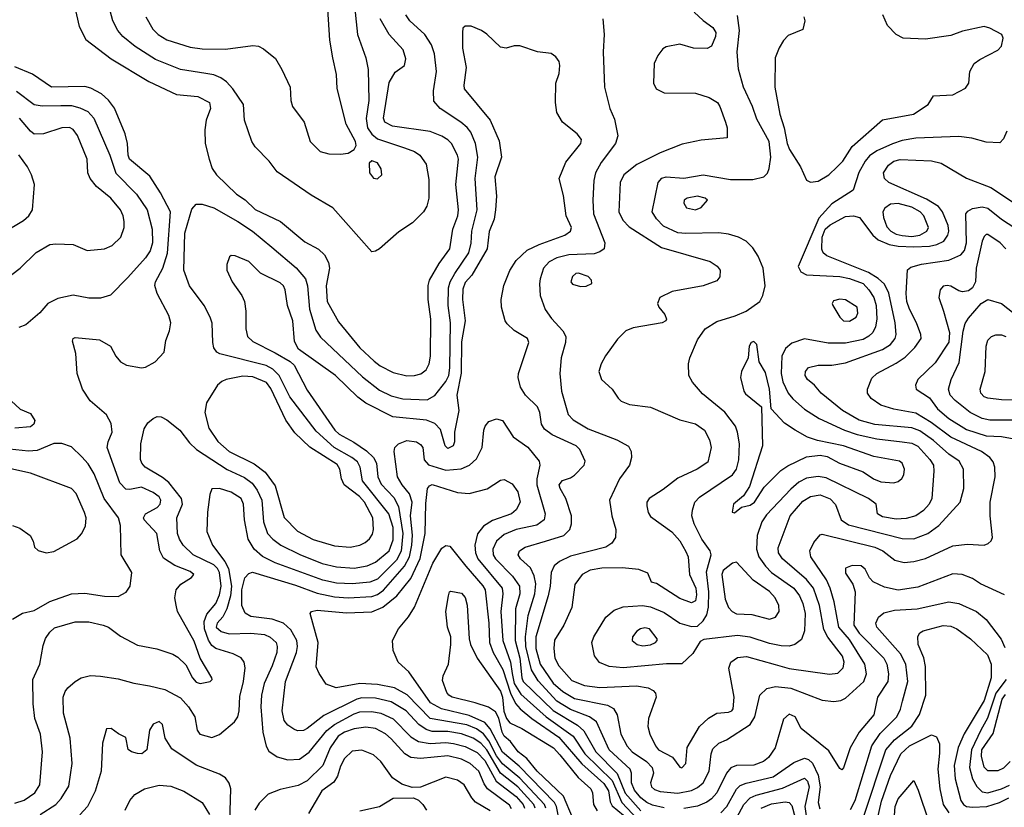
# Model space of a CAD drawing. Extents: x 997026 to 1115308, y 536381 to 619039.
# Tile 403 of 484: x 1050810 to 1055859, y 608070 to 612110. Entities that reach past the tile are written whole.
import ezdxf

# ---------------------------------------------------------------- set-up
doc = ezdxf.new("R2010")
doc.units = 0

msp = doc.modelspace()

# ---------------------------------------------------------------- linework, layer by layer
at = {"layer": '0CON20XD'}
for points in [[(1051088.5, 612195), (1051114.7, 612074.7), (1051149.4, 612009.4), (1051279.8, 611909.8), (1051472.9, 611792.9), (1051615, 611726.5), (1051723, 611717), (1051784.2, 611685), (1051788.1, 611655), (1051767.1, 611595), (1051760, 611545), (1051761.5, 611475), (1051781.5, 611395), (1051797.4, 611347.4), (1051818.6, 611315), (1051921.4, 611215), (1051965.9, 611185.9), (1052016.9, 611136.9), (1052147.5, 611075), (1052271.5, 610971.5), (1052342.4, 610932.4), (1052373.6, 610903.6), (1052393.4, 610865), (1052398.8, 610835), (1052381.1, 610745), (1052386.9, 610665), (1052445, 610560), (1052555, 610427.5), (1052628, 610358), (1052658.6, 610335), (1052725, 610300.5), (1052795, 610283.8), (1052835, 610284.5), (1052866.3, 610293.7), (1052894, 610315), (1052910, 610345), (1052916.2, 610385), (1052917.8, 610575), (1052904.6, 610675.4), (1052904, 610746), (1052911.5, 610775), (1052960.2, 610859.8), (1053015.4, 610935), (1053030.8, 611035), (1053057.5, 611105), (1053060, 611135), (1053046.7, 611265), (1053060, 611395), (1053055.4, 611415), (1053023.8, 611475), (1053004.8, 611494.8), (1052975, 611512.7), (1052915, 611537.1), (1052721.2, 611565), (1052681.9, 611585), (1052676.4, 611605), (1052705, 611787.5), (1052735, 611840.8), (1052783.3, 611875), (1052790.7, 611909.3), (1052776, 611955), (1052705, 612034.3), (1052658.8, 612115)], [(1052523.4, 612215), (1052542, 612035), (1052584.7, 611914.7), (1052597.2, 611855), (1052600, 611695), (1052586.1, 611603.9), (1052592.9, 611555), (1052615, 611522.4), (1052645, 611499.8), (1052783.9, 611453.9), (1052833.8, 611433.8), (1052862.2, 611415), (1052895, 611368.8), (1052908.8, 611291.2), (1052907.3, 611195), (1052896.9, 611153.1), (1052881.4, 611125), (1052825, 611068.9), (1052755, 611022.9), (1052654.3, 610935.7), (1052635, 610923.3), (1052615, 610920), (1052416, 611145), (1052305, 611210), (1052130, 611330), (1052090, 611385), (1052018, 611458), (1052000, 611485), (1051962.9, 611595), (1051957.1, 611675), (1051903.5, 611755), (1051871, 611791), (1051842.2, 611812.2), (1051805, 611828.1), (1051765.3, 611834.7), (1051634.3, 611854.3), (1051506.9, 611906.9), (1051402.3, 611972.3), (1051338.5, 612025), (1051313.2, 612055), (1051288.5, 612105), (1051273.8, 612155)], [(1051457.1, 612125), (1051492.3, 612062.3), (1051519.4, 612035), (1051565, 612006.9), (1051685, 611968.8), (1051745, 611961.5), (1051865, 611960), (1052005, 611977.8), (1052035, 611974.3), (1052060.6, 611960.6), (1052121.2, 611911.2), (1052154.2, 611854.2), (1052196.2, 611765), (1052200, 611695), (1052209.2, 611665), (1052268, 611585), (1052299.2, 611485), (1052351.2, 611435), (1052395, 611422.5), (1052455, 611420), (1052494.1, 611425.9), (1052525.9, 611444.1), (1052535.7, 611465), (1052532.2, 611485), (1052484.4, 611575), (1052437.9, 611757.9), (1052435, 611830), (1052415.6, 611915), (1052400, 612005), (1052390.8, 612165)], [(1054269.1, 612149.1), (1054315, 612106), (1054365, 612070), (1054378.8, 612045), (1054378.2, 612025), (1054357.5, 611975), (1054335, 611962.5), (1054265.8, 611964.2), (1054195, 611984.3), (1054125, 611970.8), (1054108.3, 611961.7), (1054083, 611927), (1054064, 611885), (1054060, 611785), (1054073.8, 611755), (1054115, 611735.7), (1054275, 611732.9), (1054345, 611711.9), (1054387.5, 611685), (1054400.6, 611665), (1054430, 611585), (1054437.5, 611555), (1054437.5, 611505), (1054305, 611492.9), (1054207.5, 611472.5), (1054095, 611427.3), (1053975, 611367.3), (1053908.5, 611315), (1053889.1, 611275), (1053881.5, 611125), (1053902.5, 611082.5), (1053935, 611048.5), (1054101.3, 610941.3), (1054350.2, 610870.2), (1054386.4, 610846.4), (1054401.2, 610825), (1054399.3, 610790.7), (1054385, 610770), (1054314.3, 610745.7), (1054155, 610716), (1054092.5, 610685), (1054080, 610655), (1054087.5, 610635), (1054117.7, 610597.7), (1054125.8, 610574.2), (1054123.3, 610565), (1054105, 610556), (1053955, 610530), (1053918.8, 610515), (1053875, 610472), (1053813.4, 610386.6), (1053792, 610345), (1053780, 610305), (1053794, 610265), (1053848.8, 610215), (1053878.3, 610168.3), (1053894.3, 610154.3), (1053937, 610137), (1054045, 610123.5), (1054195, 610057.8), (1054275, 610037.5), (1054321.4, 610005), (1054347.8, 609955), (1054355.6, 609915), (1054339.1, 609840.9), (1054284.2, 609805), (1054185, 609758.2), (1054109.8, 609700.2), (1054038, 609655), (1054026, 609635), (1054025.9, 609615.9), (1054033, 609583), (1054045, 609562), (1054153.3, 609483.3), (1054195, 609437.1), (1054225, 609382.5), (1054237.1, 609355), (1054243.8, 609263.8), (1054276.9, 609195), (1054280.2, 609159.8), (1054275, 609128.8), (1054255, 609119.4), (1054195, 609140.6), (1054075, 609217.5), (1054050, 609225), (1054031.7, 609271.7), (1053985, 609290.6), (1053899.3, 609299.3), (1053795, 609296.6), (1053735, 609285.8), (1053694.3, 609265), (1053657.4, 609212.6), (1053641.1, 609095), (1053600, 609005), (1053552.7, 608927.3), (1053549.3, 608885), (1053554.7, 608835), (1053575.4, 608795), (1053641.1, 608721.1), (1053706, 608695), (1053785, 608684.3), (1053973.2, 608693.2), (1054032.4, 608682.4), (1054059.1, 608669.1), (1054070, 608655), (1054074, 608635), (1054033.6, 608526.4), (1054031.5, 608485), (1054040.5, 608445), (1054069.5, 608385), (1054085, 608365.6), (1054157, 608327), (1054195, 608276), (1054205, 608273.1), (1054225.6, 608295), (1054232.5, 608377.5), (1054295.7, 608485), (1054342.1, 608527.9), (1054385, 608553.3), (1054445, 608558.6), (1054461.2, 608565), (1054468.6, 608575), (1054474.4, 608635.6), (1054445.6, 608784.4), (1054455.7, 608815), (1054491.2, 608838.8), (1054536.1, 608843.9), (1054683.2, 608803.2), (1054755, 608782.1), (1054963, 608753), (1055005, 608757.8), (1055032.7, 608785), (1055038, 608815), (1055028.7, 608845), (1054953.3, 608943.3), (1054932.8, 608982.8), (1054911.3, 609105), (1054880.9, 609195), (1054845, 609238.9), (1054721.8, 609345), (1054701.5, 609375), (1054698.9, 609401.1), (1054760, 609565), (1054825, 609641.3), (1054865, 609664.1), (1054915, 609672.6), (1054965, 609652.8), (1054992.6, 609622.6), (1055021.7, 609545), (1055059.4, 609519.4), (1055335, 609448.4), (1055395, 609447.1), (1055466.1, 609473.9), (1055522.9, 609515), (1055633.1, 609635), (1055651.1, 609705), (1055650, 609805), (1055626.5, 609845), (1055575, 609881.2), (1055495, 609952.6), (1055425, 610000.8), (1055385, 610017.2), (1055195, 610033.5), (1055115, 610056.2), (1055029.6, 610105), (1054920, 610195), (1054885, 610235.7)], [(1053125.5, 610964.5), (1053128.9, 611025), (1053155.2, 611135.2), (1053144.8, 611295), (1053159.6, 611405), (1053147.5, 611475), (1053122.9, 611532.9), (1053105, 611557.5), (1053072.7, 611585), (1052965.3, 611655.3), (1052932.9, 611692.9), (1052931.2, 611745), (1052946.9, 611845), (1052936.5, 611935), (1052922, 611982), (1052887.6, 612035), (1052811.3, 612105), (1052790.6, 612135)], [(1053800.6, 612115), (1053807.7, 612035), (1053801.1, 611945), (1053809.2, 611765), (1053836.7, 611655), (1053859.4, 611599.4), (1053876.7, 611515), (1053864.4, 611475), (1053792.3, 611377.7), (1053762.8, 611325), (1053754.1, 611285), (1053748.6, 611185), (1053751.8, 611115), (1053809.6, 610965), (1053806.7, 610935), (1053785, 610919.3), (1053755, 610909.8), (1053625.4, 610904.6), (1053565, 610888.8), (1053525, 610867.8), (1053496.3, 610835), (1053479.6, 610780.4), (1053475.3, 610755), (1053479.2, 610695), (1053505, 610622.9), (1053537.1, 610577.1), (1053595, 610514.4), (1053611.2, 610485), (1053609.6, 610455), (1053586.9, 610375), (1053580.4, 610295), (1053588, 610205), (1053621.9, 610085), (1053647.3, 610057.3), (1053725, 610012.2), (1053872, 609955), (1053932.4, 609922.4), (1053945.6, 609895.6), (1053947.1, 609865), (1053936.9, 609825), (1053885.3, 609754.7), (1053833.8, 609645), (1053846, 609565), (1053866.9, 609495), (1053865.3, 609454.7), (1053845.6, 609425), (1053815, 609405.4), (1053635, 609358.1), (1053578.7, 609331.3), (1053551.3, 609308.7), (1053534.8, 609275), (1053530.4, 609205), (1053519.5, 609155), (1053456.5, 608945), (1053455.8, 608885), (1053478.6, 608805), (1053545, 608707), (1053595, 608664), (1053655, 608627.6), (1053824, 608594), (1053855, 608576.9), (1053873.9, 608543.9), (1053892.5, 608445), (1053925, 608384.5), (1053950.7, 608355), (1054024.9, 608304.9), (1054053.2, 608275), (1054060, 608245), (1054045.4, 608195), (1054050, 608175), (1054065, 608162), (1054095, 608150.5), (1054185, 608142.5), (1054255, 608156.8), (1054285, 608171.2), (1054313.9, 608196.1), (1054345.7, 608255), (1054355.7, 608344.3), (1054365, 608369.5), (1054395, 608399.2), (1054433.9, 608416.1), (1054555.6, 608494.4), (1054579.5, 608535), (1054604.7, 608645), (1054641.2, 608678.8), (1054685, 608689.2), (1054765, 608681.4), (1054925, 608620), (1054985, 608612.8), (1055021.2, 608618.8), (1055045, 608630), (1055138.7, 608715), (1055151.3, 608755), (1055144.1, 608805), (1055065, 608931.2), (1055010.6, 608995), (1054986.5, 609125), (1054966.1, 609195), (1054946.6, 609236.6), (1054867.5, 609355), (1054862.3, 609385), (1054881.7, 609428.3), (1054915, 609468), (1054925, 609472), (1055195, 609404.8), (1055236.2, 609385), (1055297.9, 609337.9), (1055345, 609326.7), (1055395, 609331.6), (1055455, 609347.1), (1055595, 609411.6), (1055669.2, 609419.2), (1055755, 609415.6), (1055776.4, 609423.6), (1055792.1, 609437.9), (1055798.1, 609455), (1055786.7, 609565), (1055786.7, 609635), (1055812.5, 609765), (1055810.4, 609815), (1055802, 609842), (1055784.3, 609864.3), (1055742.5, 609895), (1055585, 609968.8), (1055484.4, 610044.4), (1055405, 610092.6), (1055292.3, 610112.3), (1055225, 610133.3), (1055176.9, 610166.9), (1055157.9, 610195), (1055157.9, 610215), (1055178.9, 610271.1), (1055204.4, 610295), (1055305, 610347.9), (1055350.8, 610379.2), (1055400.8, 610429.2), (1055432.1, 610475), (1055430.4, 610495), (1055407.8, 610555), (1055372.4, 610625), (1055359.5, 610665), (1055355.7, 610705), (1055362.1, 610827.9), (1055379.8, 610840.2), (1055435, 610855.9), (1055575, 610876.5), (1055636.2, 610905), (1055653.9, 610926.1), (1055664.3, 610965), (1055661.2, 611115), (1055671, 611129), (1055695, 611141.2), (1055745, 611150), (1055775, 611143), (1055845, 611087.4), (1055913.1, 611043.1)], [(1053744.4, 608915), (1053754.5, 608945), (1053815, 609045.6), (1053858.8, 609081.2), (1053905, 609099.3), (1054004.3, 609105.7), (1054045, 609098.9), (1054115, 609068.6), (1054195, 609015.3), (1054255, 608997.9), (1054285, 608998.9), (1054315, 609026.8), (1054332.7, 609057.3), (1054342.6, 609097.4), (1054344.3, 609175), (1054332.3, 609277.7), (1054355.2, 609365), (1054350, 609385), (1054308.3, 609445), (1054268.2, 609525), (1054256.7, 609565), (1054259.3, 609595), (1054272.3, 609635), (1054295, 609660.8), (1054465, 609776.1), (1054485.2, 609805), (1054498, 609852), (1054500.6, 609935), (1054491.2, 609995), (1054479.6, 610025), (1054426.5, 610096.5), (1054311.8, 610191.8), (1054260.2, 610250.2), (1054241.9, 610285), (1054240, 610345), (1054245.6, 610375), (1054285, 610468), (1054325.3, 610524.7), (1054385, 610562.5), (1054479.5, 610590.5), (1054535.3, 610614.7), (1054605, 610665.6), (1054621.2, 610695), (1054632.7, 610745), (1054622.9, 610835), (1054597.4, 610897.4), (1054569.4, 610939.4), (1054534.7, 610974.7), (1054495.3, 610995.3), (1054445, 611010.3), (1054395, 611016.9), (1054225, 611013.4), (1054185, 611017.6), (1054111, 611051), (1054075, 611088.2), (1054052.9, 611125), (1054084.4, 611275), (1054102.8, 611297.2), (1054125, 611304.5), (1054215, 611296.9), (1054315, 611314.5), (1054455, 611290.8), (1054568.7, 611291.3), (1054625.8, 611305), (1054645, 611322.5), (1054653.4, 611346.6), (1054661.9, 611405), (1054653.8, 611485), (1054590.1, 611600.1), (1054567.3, 611665), (1054520.8, 611765), (1054496.2, 611856.2), (1054488.9, 611945), (1054500.9, 612055), (1054491.2, 612131.2)], [(1054830, 612125), (1054836.2, 612105), (1054825, 612060), (1054750.9, 612029.1), (1054726.6, 612003.4), (1054705, 611966.7), (1054683.1, 611915), (1054681.8, 611765), (1054707.1, 611625), (1054730.4, 611555), (1054745.3, 611475), (1054757.3, 611445), (1054814.3, 611355), (1054845, 611287.5), (1054865, 611276.7)], [(1054865, 611276.7), (1054905, 611282), (1054959.2, 611315), (1055001.9, 611355), (1055030, 611385), (1055079.5, 611460.5), (1055233.4, 611596.6), (1055393.3, 611625), (1055468, 611675), (1055495, 611720), (1055595, 611724.3), (1055660.5, 611759.5), (1055676.2, 611785), (1055681.2, 611845), (1055703.8, 611885), (1055733, 611907), (1055825, 611954), (1055843.8, 611975), (1055852.5, 612015), (1055845.7, 612035), (1055785, 612067.3), (1055755.3, 612075.3), (1055645, 612052.1), (1055585, 612029.4), (1055455, 612011.1), (1055340, 612015), (1055303.6, 612033.6), (1055259.8, 612079.8), (1055235.5, 612135)], [(1054115, 608066.7), (1054055, 608080.7), (1054025, 608094.8), (1053995, 608118.5), (1053962.8, 608157.2), (1053947.6, 608195), (1053946.9, 608245), (1053940.6, 608265), (1053833, 608365), (1053768.3, 608508.3), (1053732.1, 608535), (1053635, 608572.7), (1053564.7, 608614.7), (1053468.3, 608718.3), (1053434.7, 608774.7), (1053406, 608895), (1053403.6, 608945), (1053416.5, 609053.5), (1053451.1, 609165), (1053456.2, 609216.2), (1053447.9, 609257.9), (1053428.9, 609298.9), (1053377.8, 609345), (1053365.5, 609365), (1053373.3, 609385), (1053402.5, 609405), (1053506.1, 609436.1), (1053600, 609465), (1053631.4, 609495), (1053640, 609525), (1053639.4, 609565), (1053610.8, 609655), (1053581.2, 609705), (1053576.7, 609725), (1053593, 609747), (1053635, 609760), (1053655, 609774), (1053704, 609825), (1053709.2, 609845), (1053682.2, 609905), (1053663.1, 609925), (1053540.3, 609980.3), (1053500.5, 610010.5), (1053485.5, 610035), (1053476.5, 610095), (1053464.7, 610124.7), (1053402.9, 610185), (1053378.6, 610225), (1053365.8, 610275), (1053367.5, 610295), (1053420, 610455), (1053413.8, 610475), (1053346.4, 610516.4), (1053309.7, 610549.7), (1053300, 610565), (1053280.8, 610635), (1053279.2, 610675), (1053292.4, 610747.6), (1053323.3, 610823.3), (1053355.7, 610875), (1053412.6, 610927.4), (1053473.1, 610956.9), (1053605.8, 611004.2), (1053634.4, 611025), (1053639.5, 611045), (1053612.7, 611105), (1053598, 611208), (1053575.8, 611295), (1053609.7, 611380.3), (1053687.1, 611475), (1053690, 611495), (1053669.2, 611525), (1053593.8, 611585), (1053564, 611635), (1053557.5, 611685), (1053560, 611785), (1053576, 611835), (1053580, 611875), (1053575.9, 611895.9), (1053559.5, 611919.5), (1053535, 611936.2), (1053465.9, 611945.9), (1053375, 611976.2), (1053345, 611976.2), (1053305, 611963.8), (1053275, 611970), (1053205.9, 612035.9), (1053177.5, 612055), (1053125, 612076.7), (1053095, 612077.5), (1053083, 612067), (1053080, 612045), (1053080, 611965), (1053100, 611865), (1053087.8, 611775), (1053090, 611755), (1053222.7, 611595), (1053268.5, 611488.5), (1053280.9, 611405), (1053245.9, 611305), (1053255.3, 611205), (1053250.3, 611135), (1053242.3, 611087.8), (1053216.9, 611023.1), (1053207.1, 610935), (1053129.3, 610800.7), (1053095, 610761.5), (1053082.8, 610727.2), (1053081.2, 610675), (1053094.1, 610565), (1053075, 610457.5), (1053073.5, 610296.5), (1053052.4, 610185), (1053062.1, 610105), (1053040, 609995), (1053038.9, 609945), (1053033.1, 609925), (1053005, 609910.9), (1052991.8, 609925), (1052968.3, 610008.3), (1052939.4, 610039.4), (1052895.2, 610055.2), (1052723.8, 610073.8), (1052585, 610144), (1052543.9, 610173.9), (1052430, 610285), (1052240.1, 610420.1), (1052219.1, 610459.1), (1052210.4, 610565), (1052183.1, 610645), (1052171.8, 610725), (1052162.2, 610745), (1052145, 610760.5), (1052045, 610810.6), (1051985, 610870.6), (1051915, 610898.8), (1051895, 610900), (1051886.4, 610893.6), (1051872, 610855), (1051872.9, 610825), (1051899.2, 610765), (1051950, 610695), (1051963.1, 610665), (1051969.5, 610615), (1051969.5, 610525), (1051978.8, 610485), (1052005, 610458.9), (1052120.8, 610400.8), (1052196.4, 610356.4), (1052217.4, 610337.4), (1052285, 610210.6), (1052425.8, 610005), (1052447.9, 609985), (1052524, 609944), (1052589.1, 609899.1), (1052624.2, 609864.2), (1052638.9, 609835), (1052646.7, 609765), (1052663, 609727), (1052729, 609659), (1052753.1, 609613.1), (1052774.9, 609475.1), (1052766.2, 609383.8), (1052742.7, 609337.3), (1052645, 609241), (1052605, 609225.2), (1052516.4, 609216.4), (1052435, 609219.6), (1052365, 609235.6), (1052120, 609325), (1052055, 609356.9), (1052011.8, 609395), (1051982.2, 609445), (1051962, 609545), (1051958.2, 609625), (1051945, 609654.4), (1051895, 609687.3), (1051834.3, 609705.7), (1051795.9, 609704.1), (1051785.8, 609675), (1051773.6, 609583.6), (1051770.5, 609485), (1051799.6, 609415), (1051861.5, 609331.5), (1051881.6, 609295), (1051896.2, 609205), (1051891.6, 609155), (1051872.5, 609087.5), (1051852.4, 609047.6), (1051822.8, 609015), (1051817.5, 608995), (1051842.4, 608972.4), (1051885, 608959.7), (1051995, 608963.3), (1052065, 608955.8), (1052095, 608942.8), (1052124.6, 608915), (1052130.7, 608895), (1052127.8, 608865), (1052105, 608795.7), (1052064.2, 608705), (1052050.5, 608645), (1052045.8, 608585), (1052056.1, 608456.1), (1052073.7, 608383.7), (1052087.4, 608357.4), (1052130.5, 608329.5), (1052185, 608314.5), (1052245, 608317.3), (1052295, 608353.2), (1052385.6, 608464.4), (1052424.9, 608495.1), (1052525, 608549.3), (1052555, 608559.5), (1052615, 608561.2), (1052662.3, 608552.3), (1052725, 608523.2), (1052815, 608431.6), (1052855, 608407.8), (1052915, 608397.2), (1052995, 608401.8), (1053035, 608397.6), (1053095, 608382.4), (1053155, 608352), (1053195, 608309.4), (1053254, 608204), (1053355, 608124.8), (1053391.4, 608085), (1053398.5, 608065)], [(1051612.7, 609107.3), (1051605.8, 609145), (1051612, 609185), (1051635.7, 609214.3), (1051691.7, 609248.3), (1051703.8, 609265), (1051685, 609279.1), (1051605, 609309.7), (1051547.3, 609347.3), (1051528.5, 609385), (1051513.5, 609475), (1051448.9, 609545), (1051445.6, 609555), (1051454.4, 609575), (1051515, 609608.8), (1051530.4, 609625), (1051534.6, 609645), (1051525, 609662.5), (1051495, 609684.6), (1051435, 609712.9), (1051375, 609701.2), (1051355, 609702.9), (1051323.8, 609735), (1051259.4, 609915), (1051264.4, 609945), (1051284.4, 609995), (1051279.3, 610039.3), (1051255, 610083.8), (1051171.2, 610155), (1051132, 610215), (1051104.1, 610295.9), (1051097.7, 610397.7), (1051080.5, 610460.5), (1051083.8, 610475), (1051095, 610480), (1051218.7, 610468.7), (1051276.5, 610436.5), (1051302.5, 610385), (1051326.2, 610355), (1051357.6, 610337.6), (1051435, 610324.4), (1051455, 610327.5), (1051505, 610356), (1051551.2, 610405), (1051560, 610465), (1051578, 610515), (1051584.3, 610555), (1051575, 610593.3), (1051515, 610705.8), (1051503.4, 610746.6), (1051506.1, 610765), (1051543.7, 610836.3), (1051567.5, 610912.5), (1051582.9, 611125), (1051532.2, 611222.2), (1051477.9, 611307.9), (1051373.8, 611395), (1051366.4, 611415), (1051362.9, 611475), (1051350.4, 611525), (1051295.8, 611655.8), (1051265, 611698.1), (1051229.4, 611729.4), (1051175, 611759.5), (1051145, 611766.9), (1050973.8, 611765), (1050875, 611830.6), (1050785, 611868.1)], [(1050794.1, 611744.1), (1050885, 611675.9), (1050925, 611668.6), (1051020.4, 611670.4), (1051075, 611670.2), (1051118.3, 611658.3), (1051158.8, 611638.8), (1051191.1, 611605), (1051272.2, 611415), (1051302.7, 611322.7), (1051409.7, 611215), (1051463.3, 611135), (1051490, 611035), (1051490.8, 610965), (1051479.1, 610925), (1051455, 610889.6), (1051365, 610787.5), (1051275, 610698), (1051225, 610681.4), (1051165, 610682.2), (1051085, 610697.8), (1051005, 610680.5), (1050955, 610654.4), (1050912.9, 610607.1), (1050842, 610545), (1050805, 610531.1)], [(1050734.4, 610775.6), (1050812, 610835), (1050895, 610915.8), (1050965, 610957.1), (1050995, 610961.4), (1051085, 610957.1), (1051155.7, 610925.7), (1051245, 610935.7), (1051285, 610951.4), (1051328.6, 610995), (1051345.5, 611044.5), (1051345.6, 611075), (1051341.1, 611105), (1051326.5, 611135), (1051276.7, 611195), (1051204.8, 611254.8), (1051170.9, 611295), (1051160, 611325), (1051156.4, 611395), (1051105.8, 611515.8), (1051085, 611546.9), (1051065, 611556.5), (1051025.5, 611555.5), (1050932.5, 611525), (1050885, 611523.1), (1050865, 611537.8), (1050808.8, 611605)], [(1055871.7, 611538.3), (1055855, 611498.8), (1055835, 611478.6), (1055765, 611482.2), (1055692.2, 611502.2), (1055625, 611511.5), (1055405, 611502.4), (1055335, 611490.3), (1055285, 611474.3), (1055205, 611438.4), (1055168, 611412), (1055145.8, 611385), (1055113.3, 611326.7), (1055083.5, 611236.5), (1054974.3, 611165.7), (1054907.5, 611092.4), (1054801.8, 610845), (1054815, 610817.1), (1054845, 610801.4), (1055015, 610792.2), (1055065, 610782.5), (1055135, 610756.5), (1055164.8, 610725), (1055190.4, 610685), (1055202, 610645), (1055204.3, 610575), (1055197.9, 610535), (1055183.9, 610506.1), (1055163.7, 610486.3), (1055135, 610470.7), (1055045, 610450.9), (1054955, 610451.7), (1054835, 610473.8), (1054769.5, 610450.5), (1054736.8, 610423.2), (1054718.8, 610385), (1054715.2, 610295), (1054723.4, 610253.4), (1054750.5, 610195), (1054775, 610164.7), (1054835, 610112.2), (1054909.5, 610065), (1055039.5, 610005), (1055105, 609982.6), (1055205, 609959.8), (1055335.2, 609944.8), (1055385, 609938.1), (1055415, 609923.2), (1055477.6, 609855), (1055495.3, 609825), (1055498, 609795), (1055487.1, 609655), (1055473.3, 609625), (1055445, 609592.5), (1055405, 609564.7), (1055355, 609551.2), (1055305, 609548.7), (1055235, 609560), (1055208.8, 609575), (1055202, 609625), (1055161.9, 609655), (1054945, 609760.4), (1054905, 609766.5), (1054845, 609759.3), (1054805, 609738.2), (1054765, 609702.9), (1054639.8, 609570.2), (1054615.8, 609535), (1054591.4, 609465), (1054588, 609395), (1054599.5, 609355), (1054635, 609306.7), (1054665.3, 609275), (1054779.2, 609195), (1054808.1, 609155), (1054826.2, 609115), (1054837.6, 609065), (1054834.2, 608975.8), (1054818.9, 608931.1), (1054785.2, 608904.7), (1054755, 608896), (1054715, 608899.2), (1054655, 608911.2), (1054555, 608943), (1054491.2, 608951.2), (1054318.6, 608931.4), (1054299.7, 608920.3), (1054261.5, 608858.5), (1054205, 608806.9), (1054125.9, 608805.9), (1053904.8, 608784.8), (1053832.2, 608792.2), (1053782.7, 608812.7), (1053757.2, 608847.2), (1053744.4, 608915)], [(1050715, 611012.7), (1050829.1, 611080.9), (1050856.2, 611105), (1050876.5, 611135), (1050886.7, 611265), (1050871.1, 611315), (1050849.7, 611355), (1050805, 611416.9)], [(1054885, 610235.7), (1054850, 610265), (1054836.9, 610285), (1054838.6, 610305), (1054855, 610325.8), (1054905, 610337.8), (1054975, 610337.7), (1055045, 610349.7), (1055235, 610418.8), (1055275, 610444.7), (1055299.3, 610475), (1055304.1, 610495), (1055299.2, 610555), (1055267, 610707), (1055244.2, 610754.2), (1055212.6, 610782.6), (1055162.9, 610812.9), (1054948.3, 610898.3), (1054929.6, 610915), (1054922.7, 610932.7), (1054924.8, 610994.8), (1054940.8, 611035), (1054965, 611057.8), (1055045, 611101.1), (1055085, 611103.8), (1055116.4, 611096.4), (1055183.9, 611005), (1055211.3, 610981.3), (1055267.8, 610957.8), (1055315, 610948.8), (1055395, 610945.1), (1055475, 610948.5), (1055512.4, 610957.6), (1055547.9, 610975), (1055568.9, 611005), (1055574.3, 611025.7), (1055570.5, 611055), (1055541.6, 611125), (1055521.6, 611151.6), (1055460, 611190), (1055267.5, 611275), (1055244.5, 611295), (1055239.1, 611325), (1055265, 611364.4), (1055292.5, 611385), (1055325, 611393.8), (1055485, 611387.1), (1055534.6, 611374.6), (1055665, 611297.5), (1055790, 611250), (1055977.8, 611125)], [(1052645, 611293.3), (1052667.5, 611315), (1052663.8, 611345), (1052645, 611376.2), (1052615, 611386.2), (1052602.5, 611375), (1052603.3, 611325), (1052625, 611297.5), (1052645, 611293.3)], [(1054275, 611134.2), (1054305, 611146.7), (1054337.5, 611185), (1054325.5, 611195.5), (1054285, 611204.4), (1054232.5, 611195), (1054216.7, 611185), (1054215, 611170), (1054230, 611145), (1054275, 611134.2)], [(1050915, 608032.8), (1050995, 608084.7), (1051022.5, 608115), (1051061.3, 608178.7), (1051078.9, 608295), (1051069.3, 608425), (1051035, 608552.5), (1051033.8, 608635), (1051043.5, 608665), (1051056.9, 608683.1), (1051093.9, 608716.1), (1051125, 608734.4), (1051173.2, 608746.8), (1051225, 608743.3), (1051315, 608730), (1051395, 608706.4), (1051475, 608694), (1051553.7, 608673.7), (1051635, 608630.9), (1051676.1, 608586.1), (1051707.9, 608535), (1051720, 608465), (1051734, 608445), (1051795, 608428.5), (1051835, 608442.9), (1051911.7, 608508.3), (1051928.9, 608535), (1051935.9, 608565), (1051938.8, 608638.8), (1051958.3, 608715), (1051965.9, 608785.9), (1051960.8, 608815), (1051945, 608837.3), (1051905, 608857.9), (1051815, 608885.2), (1051795, 608900.5), (1051777.9, 608927.9), (1051757.1, 608985), (1051756.1, 609023.9), (1051769.3, 609060.7), (1051815, 609116), (1051835, 609160.5), (1051843.4, 609205), (1051835.4, 609275), (1051825.1, 609295.1), (1051805, 609314.2), (1051700.4, 609365), (1051648, 609415), (1051629.1, 609445), (1051619.4, 609475), (1051615.3, 609555), (1051644.1, 609625), (1051640, 609655), (1051575, 609736.4), (1051542.6, 609762.6), (1051453.2, 609815), (1051435.9, 609835), (1051429.4, 609855), (1051430.6, 609935), (1051447.9, 610012.1), (1051467.6, 610042.4), (1051494.6, 610065.4), (1051515, 610075.6), (1051535, 610073.6), (1051565, 610057.9), (1051631.8, 610005), (1051680.1, 609940.1), (1051716.2, 609905), (1051873.7, 609803.7), (1051962, 609762), (1052002.4, 609732.4), (1052027.3, 609697.3), (1052052.3, 609645), (1052060, 609535), (1052081.6, 609475), (1052107.9, 609445), (1052148.5, 609415), (1052246.8, 609366.8), (1052360.9, 609320.9), (1052435, 609303.9), (1052525, 609296.7), (1052591.5, 609308.5), (1052635, 609326.8), (1052705, 609385.4), (1052725, 609442), (1052724.5, 609505), (1052702.7, 609575), (1052567.3, 609745), (1052555.2, 609815), (1052542, 609842), (1052513.5, 609865), (1052423.2, 609915), (1052330.2, 610000.2), (1052194.8, 610175), (1052140.7, 610285), (1052107.3, 610317.3), (1052074.2, 610335.8), (1051836.2, 610396.2), (1051820.8, 610405), (1051806.4, 610426.4), (1051800, 610455), (1051796.4, 610553.6), (1051787.3, 610585), (1051755.5, 610645), (1051681.2, 610745), (1051652.3, 610825), (1051656.6, 611015), (1051692.4, 611137.6), (1051715, 611164.6), (1051745, 611164.7), (1051805, 611144.7), (1051927.9, 611075), (1052003.8, 611025), (1052103.2, 610943.2), (1052227.5, 610837.5), (1052275, 610781.4), (1052285.2, 610745), (1052296.1, 610626.1), (1052327.9, 610517.9), (1052351.9, 610481.9), (1052568.5, 610278.5), (1052655, 610209.2), (1052715, 610180.7), (1052775, 610165.7), (1052899.5, 610160.5), (1052938.2, 610181.8), (1052995.2, 610255), (1053010.7, 610285), (1053016.3, 610325), (1053018.8, 610555), (1053007.1, 610645), (1053009.4, 610735), (1053017.8, 610765), (1053040.9, 610809.1), (1053113.2, 610915), (1053125.5, 610964.5)], [(1055385, 610998.5), (1055425, 611004.8), (1055460.8, 611025), (1055470.3, 611045), (1055445.3, 611105), (1055427.6, 611125), (1055385, 611148.4), (1055315, 611167.7), (1055275, 611164.3), (1055245.8, 611144.2), (1055236, 611124), (1055239, 611095), (1055257, 611047), (1055276.5, 611025), (1055305, 611009.8), (1055335, 611002.8), (1055385, 610998.5)], [(1055866.2, 610935), (1055838.1, 610965), (1055775, 611007.8), (1055765, 611008.1), (1055755, 610998.6), (1055745.7, 610974.3), (1055715.2, 610835), (1055711.4, 610765), (1055695, 610735.4), (1055675, 610720), (1055644.6, 610714.6), (1055625, 610718.9), (1055585, 610744), (1055565, 610747.5), (1055545, 610743.3), (1055530, 610725), (1055523.8, 610685), (1055546.9, 610615), (1055578.4, 610505), (1055575, 610456.9), (1055505, 610350.4), (1055416, 610265), (1055403.8, 610235), (1055406.7, 610215), (1055475, 610170), (1055515.9, 610115), (1055575, 610063.8), (1055665, 610008.7), (1055765, 609976.4), (1055845, 609971.9), (1055927.4, 609957.4)], [(1053685, 610742), (1053715, 610743.8), (1053743, 610757), (1053742.5, 610775), (1053725, 610792.5), (1053675, 610810), (1053661.7, 610808.3), (1053645, 610792.5), (1053636.7, 610765), (1053645, 610754), (1053685, 610742)], [(1055065, 610564.5), (1055100, 610585), (1055106.9, 610605), (1055103.8, 610635), (1055045, 610673.1), (1055015, 610676.9), (1054982.5, 610667.5), (1054976.2, 610655), (1054979.2, 610645), (1055015, 610584.3), (1055035, 610565.6), (1055065, 610564.5)], [(1055915, 610055.6), (1055785, 610056.5), (1055744.4, 610065), (1055683.8, 610095), (1055606.4, 610156.4), (1055580.7, 610185), (1055572.8, 610215), (1055586.9, 610265), (1055627.9, 610352.1), (1055647.6, 610512.4), (1055657.9, 610552.1), (1055675, 610580), (1055740.4, 610655), (1055775, 610675.3), (1055845, 610654.6), (1055965, 610558.7)], [(1055958.8, 610158.8), (1055845, 610160.4), (1055775, 610169.2), (1055755, 610176.4), (1055737.9, 610195), (1055735.4, 610215), (1055760.5, 610305), (1055765.7, 610435), (1055775, 610466.2), (1055793.8, 610485), (1055815, 610493.1), (1055845, 610494.4), (1055865.8, 610485)], [(1054475, 609580), (1054510.5, 609609.5), (1054555, 609620), (1054577.5, 609635), (1054628, 609712), (1054712.6, 609797.4), (1054748.4, 609821.6), (1054845, 609868.5), (1054915, 609876.7), (1054950.3, 609870.3), (1055014, 609835), (1055135, 609790.5), (1055187.5, 609755), (1055225, 609740), (1055292.5, 609735), (1055315, 609741.1), (1055333.8, 609756.2), (1055343.3, 609775), (1055347.5, 609805), (1055335.6, 609835), (1055320.8, 609845), (1055188.9, 609868.9), (1055035, 609924.6), (1054901.1, 609951.1), (1054849.1, 609969.1), (1054786, 610004), (1054731.1, 610041.1), (1054663.8, 610115), (1054655.4, 610214.6), (1054635, 610300), (1054601.2, 610355), (1054590, 610445), (1054575, 610458.8), (1054560, 610455), (1054550, 610435), (1054546.2, 610375), (1054512, 610305), (1054506, 610275), (1054523.1, 610205), (1054531.7, 610191.7), (1054614.2, 610124.2), (1054619.6, 609925), (1054552.5, 609715), (1054521.5, 609668.5), (1054470, 609625), (1054463.3, 609583.3), (1054475, 609580)], [(1052505, 609405.3), (1052555, 609414), (1052582.3, 609427.7), (1052603.1, 609446.9), (1052618.5, 609471.5), (1052624, 609496), (1052620.3, 609555), (1052577.9, 609635), (1052551.7, 609665), (1052474.7, 609725), (1052460.6, 609755), (1052452.2, 609805), (1052437.9, 609827.9), (1052297.4, 609917.4), (1052220.3, 609990.3), (1052175.5, 610055.5), (1052097.8, 610217.8), (1052075, 610250), (1052005, 610278.9), (1051955, 610281.2), (1051868.8, 610265), (1051846, 610255), (1051824.3, 610235), (1051767.5, 610145), (1051760, 610095), (1051780, 610015), (1051826.6, 609946.6), (1051885, 609895.3), (1052012.8, 609832.8), (1052068.7, 609788.7), (1052119.7, 609719.7), (1052166.2, 609556.2), (1052235, 609486.2), (1052315, 609443.5), (1052425, 609411.2), (1052505, 609405.3)], [(1050766.7, 610155), (1050812.5, 610112.5), (1050865, 610090), (1050888, 610055), (1050883.3, 610035), (1050865, 610022), (1050785, 610015.7)], [(1053452.5, 608065), (1053445.7, 608085), (1053365, 608174.6), (1053275, 608245.1), (1053205, 608364.5), (1053175, 608398.7), (1053135, 608425.4), (1053075, 608447.8), (1053005, 608458.7), (1052925, 608459.8), (1052895, 608469), (1052857, 608495), (1052791.4, 608565), (1052715, 608611.1), (1052635, 608629.3), (1052565, 608630.9), (1052538.9, 608625), (1052369.3, 608540.7), (1052285, 608474.1), (1052265, 608464.7), (1052235, 608463.2), (1052215, 608470.4), (1052185, 608491.8), (1052166.8, 608515), (1052156.6, 608565), (1052173.1, 608715), (1052230.2, 608865), (1052235.2, 608895), (1052231.9, 608925), (1052200.9, 608980.9), (1052162.7, 609015), (1052104.8, 609034.8), (1051995, 609049.6), (1051965.8, 609065.8), (1051948.5, 609105), (1051948.8, 609185), (1051965, 609247.1), (1051985, 609270), (1052004.3, 609275.7), (1052225, 609210.2), (1052335, 609167.8), (1052425, 609149.2), (1052494.5, 609145.5), (1052615, 609152), (1052645, 609161.9), (1052675.5, 609184.5), (1052782.4, 609307.6), (1052808.5, 609355), (1052820.8, 609415), (1052824, 609466), (1052814, 609565), (1052822.2, 609635), (1052808.3, 609678.3), (1052770.9, 609725), (1052748.2, 609765), (1052730.4, 609895), (1052734.1, 609915.9), (1052751.9, 609935), (1052795, 609951.8), (1052844.8, 609944.8), (1052865, 609931.8), (1052877.1, 609915), (1052883.3, 609853.3), (1052907, 609827), (1052995, 609799.4), (1053073.9, 609806.1), (1053116.7, 609825), (1053152.7, 609857.3), (1053181.2, 609915), (1053189.6, 610005), (1053196.7, 610025), (1053215, 610050), (1053255, 610062.5), (1053285.5, 610055), (1053339.9, 609969.9), (1053415, 609916.8), (1053474, 609845), (1053477.2, 609825), (1053461.2, 609755), (1053461.2, 609725), (1053505.2, 609575), (1053499.5, 609545), (1053462.2, 609517.8), (1053355, 609494.4), (1053295, 609470.3), (1053255.3, 609435), (1053236.7, 609395), (1053238.1, 609365), (1053249.3, 609345), (1053336.5, 609256.5), (1053372.5, 609205), (1053375.2, 609165), (1053352, 609088), (1053350.6, 608925), (1053374.7, 608834.7), (1053384.3, 608735), (1053392.2, 608715), (1053545, 608567), (1053670.8, 608490.8), (1053702.8, 608462.8), (1053764.5, 608355), (1053874, 608244), (1053915, 608142.7), (1053995, 608051.5)], [(1050774, 609035), (1050824.6, 609065.4), (1050885, 609079.6), (1050964, 609126), (1051075, 609165.4), (1051145, 609168.5), (1051245, 609152.9), (1051315, 609152.2), (1051356.7, 609173.3), (1051376.7, 609205), (1051385.5, 609275), (1051330.9, 609365), (1051326.7, 609515), (1051317.5, 609555), (1051244, 609654), (1051191.3, 609781.3), (1051161.7, 609831.7), (1051128.2, 609868.2), (1051075, 609920), (1051026.7, 609936.7), (1050985, 609935.9), (1050898.9, 609901.1), (1050855, 609896.7), (1050725, 609911.1)], [(1050945.8, 609375.8), (1050985, 609382.9), (1051105, 609447.1), (1051127.8, 609472.2), (1051147, 609513), (1051150.4, 609555), (1051142.9, 609582.9), (1051099.2, 609679.2), (1051075, 609705.6), (1050865, 609783.5), (1050765, 609806.2)], [(1053507.7, 608065), (1053500.6, 608085), (1053375, 608219.9), (1053285, 608293.1), (1053255.5, 608335), (1053215, 608411.6), (1053187.5, 608447.5), (1053152.3, 608472.3), (1053102.4, 608492.4), (1052915, 608525.9), (1052796.4, 608646.4), (1052732.7, 608682.7), (1052645, 608700.6), (1052555, 608705.2), (1052433.6, 608683.6), (1052382.2, 608702.2), (1052346.3, 608756.3), (1052331.1, 608791.1), (1052340.6, 608915), (1052300, 609065), (1052306.7, 609075), (1052335, 609080.9), (1052485, 609067.9), (1052615, 609073.3), (1052672.4, 609097.6), (1052744.6, 609155.4), (1052816.2, 609243.8), (1052864, 609346), (1052888.4, 609475), (1052891.8, 609628.2), (1052900.4, 609705), (1052910.7, 609719.3), (1052925, 609725.3), (1053055.4, 609685.4), (1053115, 609680.5), (1053206.9, 609703.1), (1053275, 609748), (1053295, 609752), (1053335, 609728.8), (1053365, 609689.2), (1053376.1, 609635), (1053355, 609595.8), (1053331.2, 609575), (1053235, 609540.7), (1053188.5, 609511.5), (1053157.4, 609472.6), (1053143.3, 609415), (1053146.9, 609375), (1053159.2, 609345), (1053283.9, 609195), (1053288, 609165), (1053278, 609075), (1053286.8, 608925), (1053326, 608815), (1053335.7, 608755.7), (1053346.1, 608705), (1053380.1, 608650.1), (1053509, 608535), (1053647.5, 608435), (1053708.3, 608345), (1053847.7, 608207.7), (1053897.8, 608095), (1054005, 607980.2)], [(1050773.8, 609516.2), (1050811.3, 609501.3), (1050864.2, 609464.2), (1050880, 609435), (1050886.7, 609405), (1050905, 609386.7), (1050945.8, 609375.8)], [(1053577.9, 607995), (1053562.9, 608075), (1053552.7, 608095), (1053371.6, 608281.6), (1053285, 608352.6), (1053222.9, 608472.9), (1053195, 608505.2), (1053115, 608541.3), (1052973.5, 608575), (1052916.7, 608606.7), (1052805, 608764.4), (1052751.4, 608815), (1052724.3, 608875), (1052721.2, 608925), (1052752, 608985), (1052803.5, 609046.5), (1052833.8, 609096.2), (1052928.2, 609321.8), (1052975, 609400), (1052995, 609413.8), (1053015, 609410), (1053097.6, 609307.6), (1053185, 609206.6), (1053197.1, 609185), (1053215.2, 609015), (1053219.3, 608915), (1053237.7, 608865), (1053286.7, 608776.7), (1053326.4, 608656.4), (1053352.6, 608602.6), (1053375.8, 608575.8), (1053436.1, 608526.1), (1053575, 608430.4), (1053692.4, 608292.4), (1053805, 608191.6), (1053829.3, 608155), (1053838.5, 608098.5), (1053847.9, 608077.9), (1053935, 608005.1)], [(1054655, 609034.4), (1054685, 609045.8), (1054704.4, 609075), (1054703.3, 609105), (1054683.5, 609145), (1054655, 609176.4), (1054571.5, 609235), (1054485, 609326.9), (1054465, 609323.1), (1054417.8, 609285), (1054410, 609265), (1054427.8, 609137.8), (1054444.4, 609095), (1054462.5, 609075), (1054485, 609063.3), (1054565, 609058.5), (1054655, 609034.4)], [(1055859.8, 609159.8), (1055736.8, 609216.8), (1055695, 609243.1), (1055642.5, 609265), (1055595, 609267.3), (1055415, 609199.1), (1055315, 609184.7), (1055245, 609199.6), (1055186.9, 609226.9), (1055167.5, 609247.5), (1055145, 609291.1), (1055125, 609308.5), (1055079.3, 609310.7), (1055045, 609296), (1055045, 609271.2), (1055082.2, 609215), (1055093.6, 609175), (1055086.9, 609005), (1055115, 608963.3), (1055240.5, 608835), (1055256.2, 608805), (1055265.2, 608755), (1055261.9, 608715), (1055208, 608635), (1055189.3, 608545), (1055115.2, 608454.8), (1055068.2, 608375), (1055035, 608272.5), (1055025, 608262.5), (1055015, 608270), (1054959.2, 608359.2), (1054816.7, 608475), (1054786, 608535), (1054755, 608547.1), (1054727, 608523), (1054683.5, 608375), (1054650.4, 608325), (1054624.3, 608305), (1054575, 608286.3), (1054485, 608285.2), (1054457.2, 608272.8), (1054434.5, 608245.5), (1054384.7, 608145), (1054357.1, 608112.9), (1054333.4, 608096.6), (1054285, 608076), (1054215.5, 608064.5)], [(1053645, 608018.2), (1053597.9, 608127.9), (1053463.1, 608255), (1053410.3, 608320.3), (1053365.3, 608355), (1053327.6, 608407.6), (1053295, 608435.5), (1053283.5, 608455), (1053267.1, 608527.1), (1053250.1, 608560.1), (1053214.3, 608584.3), (1053145.2, 608605.2), (1053027.5, 608635), (1053010, 608645), (1052999.5, 608659.5), (1052978.6, 608721.4), (1052981.4, 608745), (1053008.1, 608805), (1053020, 608905), (1053020, 608945), (1053004.2, 608995), (1052994.4, 609075), (1053008, 609155), (1053014.1, 609175.9), (1053020.7, 609179.3), (1053075, 609169.2), (1053095, 609146), (1053105, 609107.5), (1053115.4, 608935), (1053122.1, 608905), (1053155.7, 608835.7), (1053275, 608665.4), (1053285.6, 608634.4), (1053292.8, 608562.8), (1053305.8, 608525.8), (1053324, 608504), (1053384.4, 608475), (1053547.8, 608375), (1053579.8, 608339.8), (1053673.3, 608223.3), (1053739.4, 608165), (1053747.5, 608145), (1053752.9, 608085), (1053771.6, 608051.6)], [(1055070.3, 608059.7), (1055094, 608105), (1055179.1, 608385), (1055221.6, 608448.4), (1055307.5, 608535), (1055327, 608573), (1055336.1, 608615), (1055363.8, 608715), (1055353, 608805), (1055327.2, 608857.2), (1055205.4, 608995), (1055200.8, 609015), (1055213.6, 609045), (1055241.5, 609068.5), (1055295, 609080.9), (1055411.4, 609088.6), (1055574.7, 609124.7), (1055625, 609115.3), (1055715.6, 609075), (1055765, 609033.5), (1055842.8, 608932.8), (1055860.7, 608890.7)], [(1050785, 608090.9), (1050832.6, 608107.4), (1050887.5, 608145), (1050912.7, 608185), (1050927.1, 608355), (1050916.9, 608445), (1050887.7, 608525), (1050878.6, 608601.4), (1050878.1, 608725), (1050912.7, 608805), (1050930.3, 608899.7), (1050943.3, 608936.7), (1050965, 608969.2), (1050989.4, 608990.6), (1051095, 609021.8), (1051165, 609022.1), (1051238.8, 609005), (1051265, 608994.4), (1051327.4, 608947.4), (1051415, 608902.5), (1051512.6, 608882.6), (1051595.5, 608855.5), (1051620.6, 608840.6), (1051661.3, 608801.3), (1051695.6, 608735), (1051715, 608712.2), (1051735, 608704.4), (1051787.5, 608715), (1051796.2, 608725), (1051796, 608735), (1051735.9, 608835.9), (1051705, 608922), (1051618.6, 609075), (1051612.7, 609107.3)], [(1054005, 608898.8), (1054045, 608903.8), (1054070, 608915), (1054079.2, 608925), (1054079.2, 608935), (1054040, 608985), (1054015, 608990), (1053993.7, 608986.3), (1053975, 608974), (1053952, 608945), (1053951.2, 608925), (1053976.2, 608905), (1054005, 608898.8)], [(1055135.9, 608015), (1055251.9, 608365), (1055295, 608415.7), (1055384.2, 608485.8), (1055424.1, 608545.9), (1055457, 608645), (1055455, 608792.5), (1055446.1, 608836.1), (1055417.9, 608905), (1055415, 608946.7), (1055425.6, 608964.4), (1055443.3, 608975), (1055545, 609002.1), (1055585, 608999.1), (1055615.9, 608985.9), (1055685, 608933.5), (1055771.8, 608851.8), (1055791.1, 608805), (1055791.2, 608735), (1055755, 608618), (1055652.7, 608447.3), (1055622.4, 608377.6), (1055602, 608285), (1055606.7, 608216.7), (1055636.3, 608105), (1055649.4, 608085), (1055665.5, 608075), (1055695, 608070.5), (1055770, 608075), (1055834.6, 608095), (1055881.4, 608118.6)], [(1055868.1, 608725), (1055814.5, 608655.5), (1055771.9, 608528.1), (1055739, 608465), (1055689.7, 608365), (1055681.1, 608275), (1055696.1, 608216.1), (1055717.1, 608177.1), (1055745, 608150.3), (1055775, 608144.8), (1055845, 608164.1), (1055885, 608184.4)], [(1055888.9, 608305), (1055855, 608271.5), (1055825, 608258), (1055775, 608256.9), (1055755, 608275.6), (1055741.8, 608331.8), (1055742.9, 608365), (1055801, 608449), (1055847.5, 608625), (1055865, 608648.3)], [(1051887.6, 607995), (1051893.6, 608165), (1051883.8, 608193.8), (1051865, 608220.8), (1051835, 608240), (1051715, 608285.5), (1051589.8, 608369.8), (1051555.5, 608425), (1051542, 608495), (1051525, 608510), (1051495, 608496), (1051475.8, 608465), (1051462.5, 608365), (1051436.7, 608345), (1051414.1, 608345.9), (1051384.2, 608354.2), (1051366.4, 608366.4), (1051355, 608427.5), (1051316.4, 608446.4), (1051280, 608475), (1051255, 608472.5), (1051235, 608400), (1051227.3, 608255), (1051197, 608153), (1051157.3, 608075), (1051118.2, 608031.8)], [(1053332.7, 608062.7), (1053321.4, 608081.4), (1053208.3, 608165), (1053190.9, 608190.9), (1053164.3, 608255), (1053120.4, 608295), (1053075, 608316.9), (1053005, 608334), (1052865, 608320), (1052815, 608326.3), (1052784.8, 608344.8), (1052715, 608422.2), (1052685, 608446.3), (1052635, 608473.8), (1052585, 608480.7), (1052525, 608472.7), (1052476.2, 608455), (1052442.3, 608435), (1052401.4, 608375), (1052364.8, 608285), (1052285, 608206.4), (1052238.5, 608181.5), (1052145, 608161.1), (1052085, 608137.1), (1052038.4, 608091.6), (1052015.4, 608055)], [(1055205.2, 607994.8), (1055228.4, 608101.6), (1055275, 608232.7), (1055327.9, 608345), (1055373.4, 608385), (1055485, 608442.5), (1055511.7, 608431.7), (1055526.4, 608396.4), (1055527.2, 608347.2), (1055517.4, 608265), (1055527.7, 608165), (1055545.7, 608085), (1055575, 608041.3)], [(1053221.8, 608051.8), (1053147.2, 608097.2), (1053128.2, 608118.2), (1053089.1, 608185), (1053055, 608209.1), (1052994.6, 608225.4), (1052865.8, 608174.2), (1052822.3, 608172.3), (1052768.8, 608188.8), (1052720.9, 608220.9), (1052661.1, 608305), (1052625, 608340), (1052565, 608362.5), (1052515, 608357.3), (1052475, 608320.8), (1052455, 608282), (1052439.7, 608230.3), (1052421.5, 608198.5), (1052359.5, 608155), (1052291.5, 608038.5)], [(1054405, 608041.1), (1054435.7, 608075), (1054485, 608163.1), (1054505, 608181.8), (1054535.2, 608194.8), (1054673.4, 608226.6), (1054779.9, 608300.1), (1054835, 608323), (1054855, 608316.2), (1054875.9, 608295.9), (1054905.1, 608235.1), (1054914.9, 608175), (1054904.1, 608094.1), (1054912.2, 608062.2)], [(1054474.7, 607995), (1054523.7, 608085), (1054555, 608118.7), (1054587.1, 608132.9), (1054721.4, 608168.6), (1054835, 608220), (1054849.3, 608205), (1054857.4, 608175), (1054835.8, 608075), (1054843.7, 608013.7)], [(1055294.2, 608005), (1055299.2, 608075), (1055315, 608114.4), (1055395, 608207.5), (1055417.6, 608157.6), (1055471.3, 607995)], [(1051351.1, 608055), (1051374.4, 608105), (1051400.8, 608135), (1051450, 608165), (1051525, 608183.8), (1051585, 608179.2), (1051652.6, 608152.6), (1051746.4, 608095), (1051783, 608033)], [(1052555, 608052.5), (1052655, 608074.2), (1052725, 608116.2), (1052829.3, 608119.3), (1052855, 608107.5), (1052876.7, 608085), (1052895.9, 608055.9)], [(1054611.5, 608065), (1054665, 608088.4), (1054735, 608099), (1054755, 608094.7), (1054769.2, 608079.2), (1054803.3, 607953.3)]]:
    msp.add_lwpolyline(points, dxfattribs=at)

doc.saveas('drawing.dxf')
